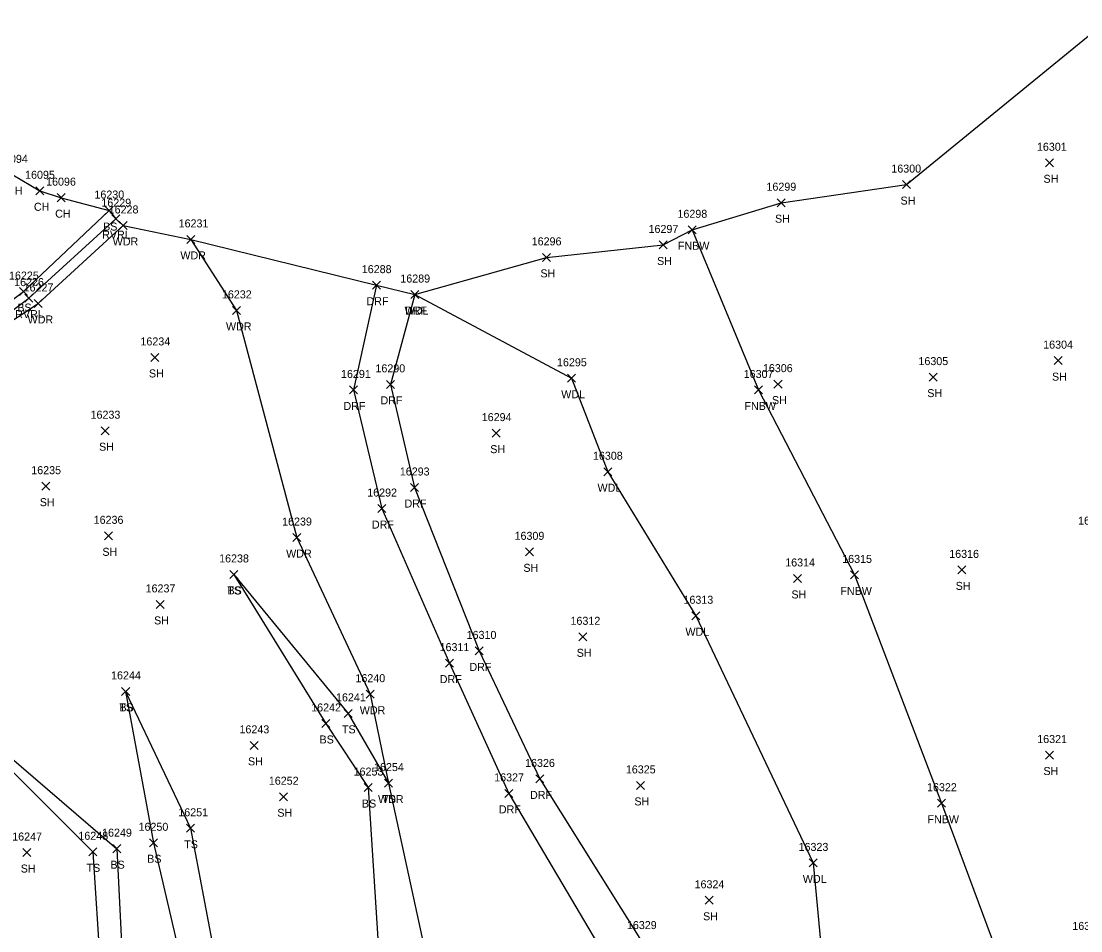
# Model space of a CAD drawing. Extents: x 1482574 to 1485769, y 580696 to 595649.
# Drawn here: x 1484182.5 to 1484447.1, y 583161.5 to 583388.9 of the extents above; entities that cross this region are included whole.
import ezdxf

# ---------------------------------------------------------------- set-up
doc = ezdxf.new("R2010")
doc.units = 0
for name, color, linetype in [('L_A', 7, 'Continuous'), ('L_I', 7, 'Continuous'), ('L_TIC', 7, 'Continuous'), ('LAWA', 7, 'Continuous'), ('LAWE', 7, 'Continuous'), ('LELB', 7, 'Continuous'), ('LFNC', 7, 'Continuous'), ('LSOGP', 7, 'Continuous'), ('R_A', 7, 'Continuous'), ('R_I', 7, 'Continuous'), ('R_TIC', 7, 'Continuous'), ('RDF', 7, 'Continuous')]:
    doc.layers.add(name, color=color, linetype=linetype)

msp = doc.modelspace()

# ---------------------------------------------------------------- linework, layer by layer
at = {"layer": 'L_TIC'}
for points in [[(1484438.34, 583352.49), (1484440.34, 583354.49)], [(1484440.34, 583352.49), (1484438.34, 583354.49)], [(1484186.17, 583345.49), (1484188.17, 583347.49)], [(1484188.17, 583345.49), (1484186.17, 583347.49)], [(1484402.62, 583347.04), (1484404.62, 583349.04)], [(1484404.62, 583347.04), (1484402.62, 583349.04)], [(1484191.47, 583343.77), (1484193.47, 583345.77)], [(1484193.47, 583343.77), (1484191.47, 583345.77)], [(1484371.27, 583342.51), (1484373.27, 583344.51)], [(1484373.27, 583342.51), (1484371.27, 583344.51)], [(1484203.49, 583340.55), (1484205.49, 583342.55)], [(1484205.49, 583340.55), (1484203.49, 583342.55)], [(1484205.14, 583338.52), (1484207.14, 583340.52)], [(1484207.14, 583338.52), (1484205.14, 583340.52)], [(1484206.96, 583336.82), (1484208.96, 583338.82)], [(1484208.96, 583336.82), (1484206.96, 583338.82)], [(1484349.04, 583335.74), (1484351.04, 583337.74)], [(1484351.04, 583335.74), (1484349.04, 583337.74)], [(1484223.87, 583333.34), (1484225.87, 583335.34)], [(1484225.87, 583333.34), (1484223.87, 583335.34)], [(1484341.81, 583331.95), (1484343.81, 583333.95)], [(1484343.81, 583331.95), (1484341.81, 583333.95)], [(1484312.69, 583328.85), (1484314.69, 583330.85)], [(1484314.69, 583328.85), (1484312.69, 583330.85)], [(1484182.07, 583320.3), (1484184.07, 583322.3)], [(1484184.07, 583320.3), (1484182.07, 583322.3)], [(1484183.4, 583318.66), (1484185.4, 583320.66)], [(1484185.4, 583318.66), (1484183.4, 583320.66)], [(1484279.82, 583319.56), (1484281.82, 583321.56)], [(1484281.82, 583319.56), (1484279.82, 583321.56)], [(1484185.71, 583317.32), (1484187.71, 583319.32)], [(1484187.71, 583317.32), (1484185.71, 583319.32)], [(1484235.26, 583315.6), (1484237.26, 583317.6)], [(1484237.26, 583315.6), (1484235.26, 583317.6)], [(1484214.89, 583303.84), (1484216.89, 583305.84)], [(1484216.89, 583303.84), (1484214.89, 583305.84)], [(1484440.46, 583303.04), (1484442.46, 583305.04)], [(1484442.46, 583303.04), (1484440.46, 583305.04)], [(1484318.95, 583298.63), (1484320.95, 583300.63)], [(1484320.95, 583298.63), (1484318.95, 583300.63)], [(1484409.3, 583298.92), (1484411.3, 583300.92)], [(1484411.3, 583298.92), (1484409.3, 583300.92)], [(1484365.66, 583295.71), (1484367.66, 583297.71)], [(1484367.66, 583295.71), (1484365.66, 583297.71)], [(1484370.51, 583297.16), (1484372.51, 583299.16)], [(1484372.51, 583297.16), (1484370.51, 583299.16)], [(1484202.44, 583285.52), (1484204.44, 583287.52)], [(1484204.44, 583285.52), (1484202.44, 583287.52)], [(1484300.15, 583284.92), (1484302.15, 583286.92)], [(1484302.15, 583284.92), (1484300.15, 583286.92)], [(1484328.01, 583275.27), (1484330.01, 583277.27)], [(1484330.01, 583275.27), (1484328.01, 583277.27)], [(1484187.63, 583271.66), (1484189.63, 583273.66)], [(1484189.63, 583271.66), (1484187.63, 583273.66)], [(1484203.28, 583259.25), (1484205.28, 583261.25)], [(1484205.28, 583259.25), (1484203.28, 583261.25)], [(1484250.29, 583258.82), (1484252.29, 583260.82)], [(1484252.29, 583258.82), (1484250.29, 583260.82)], [(1484308.43, 583255.25), (1484310.43, 583257.25)], [(1484310.43, 583255.25), (1484308.43, 583257.25)], [(1484416.4, 583250.74), (1484418.4, 583252.74)], [(1484418.4, 583250.74), (1484416.4, 583252.74)], [(1484234.56, 583249.6), (1484236.56, 583251.6)], [(1484236.56, 583249.6), (1484234.56, 583251.6)], [(1484234.56, 583249.6), (1484236.56, 583251.6)], [(1484236.56, 583249.6), (1484234.56, 583251.6)], [(1484375.38, 583248.6), (1484377.38, 583250.6)], [(1484377.38, 583248.6), (1484375.38, 583250.6)], [(1484389.62, 583249.48), (1484391.62, 583251.48)], [(1484391.62, 583249.48), (1484389.62, 583251.48)], [(1484216.19, 583242.11), (1484218.19, 583244.11)], [(1484218.19, 583242.11), (1484216.19, 583244.11)], [(1484349.98, 583239.27), (1484351.98, 583241.27)], [(1484351.98, 583239.27), (1484349.98, 583241.27)], [(1484321.75, 583234.01), (1484323.75, 583236.01)], [(1484323.75, 583234.01), (1484321.75, 583236.01)], [(1484207.57, 583220.37), (1484209.57, 583222.37)], [(1484209.57, 583220.37), (1484207.57, 583222.37)], [(1484207.57, 583220.37), (1484209.57, 583222.37)], [(1484209.57, 583220.37), (1484207.57, 583222.37)], [(1484268.68, 583219.67), (1484270.68, 583221.67)], [(1484270.68, 583219.67), (1484268.68, 583221.67)], [(1484263.18, 583214.88), (1484265.18, 583216.88)], [(1484265.18, 583214.88), (1484263.18, 583216.88)], [(1484263.18, 583214.88), (1484265.18, 583216.88)], [(1484265.18, 583214.88), (1484263.18, 583216.88)], [(1484257.55, 583212.35), (1484259.55, 583214.35)], [(1484259.55, 583212.35), (1484257.55, 583214.35)], [(1484257.55, 583212.35), (1484259.55, 583214.35)], [(1484259.55, 583212.35), (1484257.55, 583214.35)], [(1484239.64, 583206.88), (1484241.64, 583208.88)], [(1484241.64, 583206.88), (1484239.64, 583208.88)], [(1484438.33, 583204.46), (1484440.33, 583206.46)], [(1484440.33, 583204.46), (1484438.33, 583206.46)], [(1484273.24, 583197.45), (1484275.24, 583199.45)], [(1484275.24, 583197.45), (1484273.24, 583199.45)], [(1484273.24, 583197.45), (1484275.24, 583199.45)], [(1484275.24, 583197.45), (1484273.24, 583199.45)], [(1484336.15, 583196.87), (1484338.15, 583198.87)], [(1484338.15, 583196.87), (1484336.15, 583198.87)], [(1484246.97, 583194.04), (1484248.97, 583196.04)], [(1484248.97, 583194.04), (1484246.97, 583196.04)], [(1484268.14, 583196.33), (1484270.14, 583198.33)], [(1484270.14, 583196.33), (1484268.14, 583198.33)], [(1484411.37, 583192.42), (1484413.37, 583194.42)], [(1484413.37, 583192.42), (1484411.37, 583194.42)], [(1484223.79, 583186.15), (1484225.79, 583188.15)], [(1484225.79, 583186.15), (1484223.79, 583188.15)], [(1484205.33, 583181.06), (1484207.33, 583183.06)], [(1484207.33, 583181.06), (1484205.33, 583183.06)], [(1484214.51, 583182.53), (1484216.51, 583184.53)], [(1484216.51, 583182.53), (1484214.51, 583184.53)], [(1484182.87, 583180.09), (1484184.87, 583182.09)], [(1484184.87, 583180.09), (1484182.87, 583182.09)], [(1484199.4, 583180.28), (1484201.4, 583182.28)], [(1484201.4, 583180.28), (1484199.4, 583182.28)], [(1484379.29, 583177.5), (1484381.29, 583179.5)], [(1484381.29, 583177.5), (1484379.29, 583179.5)], [(1484353.3, 583168.16), (1484355.3, 583170.16)], [(1484355.3, 583168.16), (1484353.3, 583170.16)]]:
    msp.add_lwpolyline(points, dxfattribs=at)
at = {"layer": 'LAWA'}
for points in [[(1484166.5, 583305), (1484186.71, 583318.32), (1484207.96, 583337.82), (1484224.87, 583334.34), (1484236.26, 583316.6), (1484251.29, 583259.82), (1484269.68, 583220.67), (1484274.24, 583198.45), (1484283.35, 583156.3), (1484274.65, 583106.73), (1484279.77, 583065.69), (1484279.06, 583039.61), (1484304.91, 583016.48), (1484332.69, 582996.27), (1484357.04, 582987.46), (1484401.42, 582971.6), (1484442.82, 582960.78), (1484458.56, 582968.76)], [(1484280.82, 583320.56), (1484319.95, 583299.63), (1484329.01, 583276.27), (1484350.98, 583240.27), (1484380.29, 583178.5), (1484384.41, 583134.85), (1484395.92, 583095.41), (1484413.46, 583058.35), (1484420.38, 583011.43), (1484459.52, 582977.04)]]:
    msp.add_lwpolyline(points, dxfattribs=at)
at = {"layer": 'LAWE'}
msp.add_lwpolyline([(1484296.89, 582997.2), (1484267.68, 583013.86), (1484240.18, 583031.57), (1484214.6, 583050.38), (1484199, 583059.94), (1484160.06, 583094.58), (1484146.93, 583106.74), (1484134.8, 583132.92), (1484133.67, 583169.13), (1484133.08, 583211.04), (1484135.42, 583244.85), (1484140.99, 583266), (1484153.18, 583273.74), (1484165.17, 583305.28), (1484184.4, 583319.66), (1484206.14, 583339.52)], dxfattribs=at)
at = {"layer": 'LELB'}
for points in [[(1484295.39, 582993.52), (1484266.04, 583009.36), (1484238.93, 583028.7), (1484213.89, 583047.93), (1484197.36, 583058.66), (1484159.37, 583086.86), (1484140.8, 583102.64), (1484137.72, 583109.82), (1484131.28, 583132.4), (1484130.58, 583168.28), (1484131.66, 583209.65), (1484131.19, 583243.18), (1484138.88, 583266.71), (1484151.03, 583275.17), (1484162.18, 583305.67), (1484183.07, 583321.3), (1484204.49, 583341.55)], [(1484235.56, 583250.6), (1484264.18, 583215.88)], [(1484235.56, 583250.6), (1484258.55, 583213.35)], [(1484157.88, 583223.67), (1484200.4, 583181.28), (1484202.26, 583151.62), (1484218.08, 583109.76), (1484225.92, 583057.97), (1484236.35, 583045.95), (1484248.01, 583041.06)], [(1484157.88, 583223.67), (1484206.33, 583182.06), (1484207.84, 583151.8), (1484224.41, 583108.73), (1484232.07, 583057.17)], [(1484208.57, 583221.37), (1484224.79, 583187.15), (1484231.26, 583152.83), (1484236.47, 583112.17), (1484243.3, 583057.36), (1484248.01, 583041.06)], [(1484208.57, 583221.37), (1484215.51, 583183.53), (1484222.69, 583152.75), (1484232.74, 583109.76), (1484238.23, 583057.71), (1484232.07, 583057.17)], [(1484264.18, 583215.88), (1484274.24, 583198.45)], [(1484258.55, 583213.35), (1484269.14, 583197.33), (1484271.78, 583155.59), (1484269.65, 583108.04), (1484273.07, 583067.27), (1484271.39, 583067.8)]]:
    msp.add_lwpolyline(points, dxfattribs=at)
at = {"layer": 'LFNC'}
msp.add_lwpolyline([(1484350.04, 583336.74), (1484366.66, 583296.71), (1484390.62, 583250.48), (1484412.37, 583193.42), (1484427.15, 583153.52), (1484444.88, 583110.07), (1484471.16, 583105.24)], dxfattribs=at)
at = {"layer": 'LSOGP'}
msp.add_lwpolyline([(1484180.41, 583350.47), (1484187.16, 583346.48), (1484192.46, 583344.76), (1484204.49, 583341.54), (1484206.14, 583339.52), (1484207.96, 583337.82), (1484224.87, 583334.34), (1484271.19, 583322.9), (1484280.82, 583320.56), (1484313.68, 583329.84), (1484342.81, 583332.95), (1484350.04, 583336.73), (1484372.27, 583343.5), (1484403.62, 583348.03), (1484453.6, 583388.88)], dxfattribs=at)
at = {"layer": 'R_TIC'}
for points in [[(1484270.19, 583321.9), (1484272.19, 583323.9)], [(1484272.19, 583321.9), (1484270.19, 583323.9)], [(1484279.82, 583319.56), (1484281.82, 583321.56)], [(1484281.82, 583319.56), (1484279.82, 583321.56)], [(1484264.44, 583295.71), (1484266.44, 583297.71)], [(1484266.44, 583295.71), (1484264.44, 583297.71)], [(1484273.69, 583297.11), (1484275.69, 583299.11)], [(1484275.69, 583297.11), (1484273.69, 583299.11)], [(1484279.69, 583271.33), (1484281.69, 583273.33)], [(1484281.69, 583271.33), (1484279.69, 583273.33)], [(1484271.54, 583266.07), (1484273.54, 583268.07)], [(1484273.54, 583266.07), (1484271.54, 583268.07)], [(1484295.9, 583230.49), (1484297.9, 583232.49)], [(1484297.9, 583230.49), (1484295.9, 583232.49)], [(1484288.49, 583227.43), (1484290.49, 583229.43)], [(1484290.49, 583227.43), (1484288.49, 583229.43)], [(1484311.04, 583198.49), (1484313.04, 583200.49)], [(1484313.04, 583198.49), (1484311.04, 583200.49)], [(1484303.26, 583194.88), (1484305.26, 583196.88)], [(1484305.26, 583194.88), (1484303.26, 583196.88)]]:
    msp.add_lwpolyline(points, dxfattribs=at)
at = {"layer": 'RDF'}
for points in [[(1484271.19, 583322.9), (1484265.44, 583296.71), (1484272.54, 583267.07), (1484289.49, 583228.43), (1484304.26, 583195.88), (1484328.59, 583154.66), (1484343.07, 583111.89), (1484351.87, 583085.06), (1484366.78, 583039.87), (1484389.82, 583001.9), (1484408.04, 582984.39), (1484428.39, 582974.73), (1484458.56, 582968.76)], [(1484280.82, 583320.56), (1484274.69, 583298.11), (1484280.69, 583272.33), (1484296.9, 583231.49), (1484312.04, 583199.49), (1484337.41, 583158.96), (1484351.79, 583116.93), (1484360.55, 583088.24), (1484375.9, 583042.95), (1484396.16, 583006.72), (1484412.39, 582991.56), (1484430.95, 582982.72), (1484459.52, 582977.04)]]:
    msp.add_lwpolyline(points, dxfattribs=at)

# ---------------------------------------------------------------- texts
at = {"layer": 'L_A'}
for s, p in [('SH', (1484437.83, 583348.49)), ('CH', (1484178.91, 583345.48)), ('SH', (1484402.11, 583343.04)), ('CH', (1484185.65, 583341.49)), ('CH', (1484190.96, 583339.77)), ('SH', (1484370.76, 583338.51)), ('RVRL', (1484202.71, 583334.52)), ('BS', (1484202.93, 583336.55)), ('WDR', (1484205.33, 583332.82)), ('FNBW', (1484346.51, 583331.74)), ('WDR', (1484222.23, 583329.34)), ('SH', (1484341.3, 583327.95)), ('SH', (1484312.17, 583324.85)), ('BS', (1484181.51, 583316.3)), ('RVRL', (1484180.97, 583314.66)), ('WDR', (1484184.08, 583313.32)), ('WDL', (1484278.24, 583315.56)), ('WDR', (1484233.62, 583311.6)), ('SH', (1484214.38, 583299.84)), ('SH', (1484439.95, 583299.04)), ('WDL', (1484317.36, 583294.63)), ('SH', (1484408.79, 583294.92)), ('SH', (1484370, 583293.16)), ('FNBW', (1484363.13, 583291.71)), ('SH', (1484201.93, 583281.52)), ('SH', (1484299.63, 583280.92)), ('WDL', (1484326.43, 583271.27)), ('SH', (1484187.12, 583267.66)), ('SH', (1484202.76, 583255.25)), ('WDR', (1484248.66, 583254.82)), ('SH', (1484307.92, 583251.25)), ('TS', (1484233.97, 583245.6)), ('BS', (1484234, 583245.6)), ('SH', (1484374.87, 583244.6)), ('FNBW', (1484387.09, 583245.48)), ('SH', (1484415.89, 583246.74)), ('SH', (1484215.67, 583238.11)), ('WDL', (1484348.39, 583235.27)), ('SH', (1484321.23, 583230.01)), ('TS', (1484206.98, 583216.37)), ('BS', (1484207.01, 583216.37)), ('WDR', (1484267.04, 583215.67)), ('TS', (1484262.59, 583210.88)), ('TS', (1484262.59, 583210.88)), ('BS', (1484256.99, 583208.35)), ('BS', (1484256.99, 583208.35)), ('SH', (1484239.12, 583202.88)), ('SH', (1484437.82, 583200.46)), ('BS', (1484267.59, 583192.33)), ('WDR', (1484271.61, 583193.45)), ('TS', (1484272.65, 583193.45)), ('SH', (1484335.64, 583192.87)), ('SH', (1484246.45, 583190.04)), ('FNBW', (1484408.85, 583188.42)), ('TS', (1484223.2, 583182.15)), ('BS', (1484213.95, 583178.53)), ('SH', (1484182.36, 583176.09)), ('TS', (1484198.8, 583176.28)), ('BS', (1484204.77, 583177.06)), ('WDL', (1484377.71, 583173.5)), ('SH', (1484352.79, 583164.16))]:
    msp.add_text(s, height=2, dxfattribs=at).set_placement(p)
at = {"layer": 'L_I'}
for s, p in [('16301', (1484436.19, 583356.49)), ('16094', (1484176.7, 583353.48)), ('16300', (1484399.82, 583351.04)), ('16095', (1484183.45, 583349.49)), ('16096', (1484188.7, 583347.77)), ('16299', (1484368.63, 583346.51)), ('16230', (1484200.77, 583344.55)), ('16229', (1484202.5, 583342.52)), ('16228', (1484204.33, 583340.82)), ('16298', (1484346.4, 583339.74)), ('16231', (1484221.8, 583337.34)), ('16297', (1484339.18, 583335.95)), ('16296', (1484309.99, 583332.85)), ('16225', (1484179.43, 583324.3)), ('16226', (1484180.71, 583322.66)), ('16227', (1484183.08, 583321.32)), ('16289', (1484277.18, 583323.56)), ('16232', (1484232.62, 583319.6)), ('16234', (1484212.26, 583307.84)), ('16304', (1484437.75, 583307.04)), ('16295', (1484316.31, 583302.63)), ('16305', (1484406.59, 583302.92)), ('16306', (1484367.74, 583301.16)), ('16307', (1484362.95, 583299.71)), ('16233', (1484199.8, 583289.52)), ('16294', (1484297.51, 583288.92)), ('16308', (1484325.29, 583279.27)), ('16235', (1484184.99, 583275.66)), ('16236', (1484200.58, 583263.25)), ('16239', (1484247.65, 583262.82)), ('16317', (1484446.47, 583263.05)), ('16309', (1484305.71, 583259.25)), ('16238', (1484231.92, 583253.6)), ('16238', (1484231.92, 583253.6)), ('16314', (1484373.31, 583252.6)), ('16315', (1484387.55, 583253.48)), ('16316', (1484414.28, 583254.74)), ('16237', (1484213.55, 583246.11)), ('16313', (1484347.9, 583243.27)), ('16312', (1484319.68, 583238.01)), ('16244', (1484204.93, 583224.37)), ('16244', (1484204.93, 583224.37)), ('16240', (1484265.96, 583223.67)), ('16241', (1484261.11, 583218.88)), ('16241', (1484261.11, 583218.88)), ('16242', (1484254.91, 583216.35)), ('16242', (1484254.91, 583216.35)), ('16243', (1484237, 583210.88)), ('16321', (1484436.26, 583208.46)), ('16253', (1484265.51, 583200.33)), ('16254', (1484270.61, 583201.45)), ('16254', (1484270.61, 583201.45)), ('16325', (1484333.51, 583200.87)), ('16252', (1484244.33, 583198.04)), ('16322', (1484408.74, 583196.42)), ('16251', (1484221.72, 583190.15)), ('16250', (1484211.79, 583186.53)), ('16247', (1484180.24, 583184.09)), ('16248', (1484196.76, 583184.28)), ('16249', (1484202.68, 583185.06)), ('16323', (1484376.65, 583181.5)), ('16324', (1484350.67, 583172.16)), ('16338', (1484445.03, 583161.75))]:
    msp.add_text(s, height=2, dxfattribs=at).set_placement(p)
at = {"layer": 'R_A'}
for p in [(1484268.73, 583317.9), (1484278.36, 583315.56), (1484272.22, 583293.11), (1484262.97, 583291.71), (1484278.23, 583267.33), (1484270.08, 583262.07), (1484294.44, 583226.49), (1484287.02, 583223.43), (1484309.57, 583194.49), (1484301.79, 583190.88)]:
    msp.add_text('DRF', height=2, dxfattribs=at).set_placement(p)
at = {"layer": 'R_I'}
for s, p in [('16288', (1484267.55, 583325.9)), ('16289', (1484277.18, 583323.56)), ('16290', (1484270.96, 583301.11)), ('16291', (1484262.36, 583299.71)), ('16293', (1484277.05, 583275.33)), ('16292', (1484268.91, 583270.07)), ('16310', (1484293.74, 583234.49)), ('16311', (1484286.98, 583231.43)), ('16326', (1484308.34, 583202.49)), ('16327', (1484300.62, 583198.88)), ('16329', (1484333.77, 583161.96))]:
    msp.add_text(s, height=2, dxfattribs=at).set_placement(p)

doc.saveas('drawing.dxf')
